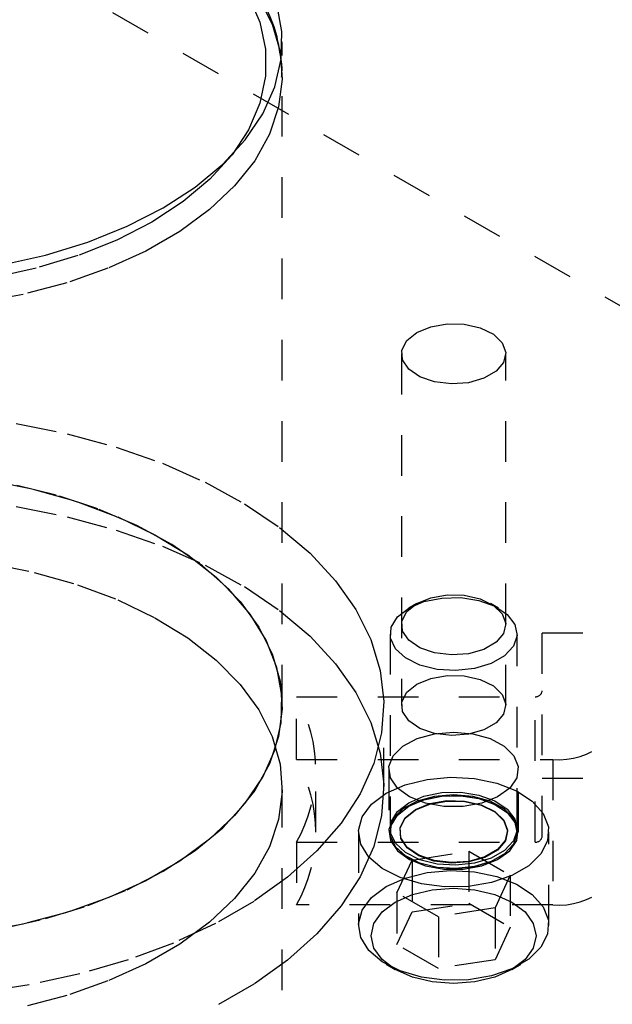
# Model space of a CAD drawing. Header units: inches. Extents: x 1907 to 2452, y -210 to -54.
# Tile 524 of 656: x 2008.04 to 2009.5, y -190.35 to -187.92. Entities that reach past the tile are written whole.
import ezdxf

# ---------------------------------------------------------------- set-up
doc = ezdxf.new("R2010")
doc.units = ezdxf.units.IN
doc.header["$LTSCALE"] = 0.5
doc.header["$MEASUREMENT"] = 0
doc.linetypes.add('HIDDEN', pattern=[0.225, 0.15, -0.075])
doc.layers.add('SID-M-H', color=4, linetype='HIDDEN')
doc.layers.add('SID-M-S', color=105, linetype='Continuous')

msp = doc.modelspace()

# ---------------------------------------------------------------- linework, layer by layer
at = {"layer": 'SID-M-H'}
for p, q in [((2015.11487, -191.85749), (1991.78034, -178.38675)), ((2008.63272, -187.86949), (2008.66564, -187.9352)), ((2008.66564, -187.9352), (2008.68487, -188.00269)), ((2008.69024, -189.61237), (2008.69024, -187.97928)), ((2008.68487, -188.00269), (2008.69014, -188.07102)), ((2008.69014, -188.07102), (2008.68136, -188.13923)), ((2008.68136, -188.13923), (2008.65868, -188.20636)), ((2008.65868, -188.20636), (2008.6224, -188.27148)), ((2008.56624, -188.25792), (2008.51233, -188.31721)), ((2008.56708, -188.25684), (2008.56624, -188.25792)), ((2008.6224, -188.27148), (2008.57304, -188.33365)), ((2008.51233, -188.31721), (2008.44644, -188.37233)), ((2008.57304, -188.33365), (2008.51128, -188.39203)), ((2008.44644, -188.37233), (2008.36951, -188.42245)), ((2008.51128, -188.39203), (2008.438, -188.44577)), ((2008.36951, -188.42245), (2008.28268, -188.46686)), ((2008.438, -188.44577), (2008.35422, -188.49413)), ((2008.28268, -188.46686), (2008.18722, -188.5049)), ((2008.18722, -188.5049), (2008.0845, -188.53602)), ((2008.35422, -188.49413), (2008.26112, -188.53644)), ((2008.0845, -188.53602), (2007.97604, -188.55977)), ((2008.26112, -188.53644), (2008.16001, -188.57209)), ((2008.16001, -188.57209), (2008.0523, -188.60059)), ((2008.0523, -188.60059), (2007.93951, -188.62153)), ((2009.05569, -188.68019), (2009.09623, -188.67322)), ((2009.09623, -188.67322), (2009.1385, -188.67423)), ((2009.1385, -188.67423), (2009.1779, -188.68311)), ((2008.99668, -188.71425), (2009.02126, -188.69438)), ((2009.02126, -188.69438), (2009.05569, -188.68019)), ((2009.1779, -188.68311), (2009.21018, -188.69889)), ((2009.21018, -188.69889), (2009.23183, -188.71987)), ((2008.98461, -188.73766), (2008.99668, -188.71425)), ((2009.23183, -188.71987), (2009.24052, -188.74377)), ((2008.98362, -188.74683), (2008.98362, -189.61237)), ((2008.98636, -188.76206), (2008.98461, -188.73766)), ((2009.24052, -188.74377), (2009.23528, -188.768)), ((2009.24062, -189.61237), (2009.24062, -188.74683)), ((2009.00174, -188.78481), (2008.98636, -188.76206)), ((2009.23528, -188.768), (2009.2167, -188.78994)), ((2009.02908, -188.80344), (2009.00174, -188.78481)), ((2009.2167, -188.78994), (2009.18679, -188.80721)), ((2009.06541, -188.81594), (2009.02908, -188.80344)), ((2009.10681, -188.82095), (2009.06541, -188.81594)), ((2009.14879, -188.81793), (2009.10681, -188.82095)), ((2009.18679, -188.80721), (2009.14879, -188.81793)), ((2008.03515, -188.91877), (2008.1609, -188.94386)), ((2008.1609, -188.94386), (2008.28132, -188.97653)), ((2008.28132, -188.97653), (2008.39505, -189.0164)), ((2008.39505, -189.0164), (2008.50079, -189.06303)), ((2007.9681, -189.05781), (2008.07976, -189.08067)), ((2008.50079, -189.06303), (2008.59734, -189.11588)), ((2008.13364, -189.09493), (2008.02452, -189.06829)), ((2008.07976, -189.08067), (2008.18596, -189.111)), ((2008.23654, -189.12883), (2008.13364, -189.09493)), ((2008.18596, -189.111), (2008.2852, -189.14837)), ((2008.03515, -189.1229), (2008.1609, -189.148)), ((2008.33177, -189.16953), (2008.23654, -189.12883)), ((2008.59734, -189.11588), (2008.68362, -189.17435)), ((2008.1609, -189.148), (2008.28132, -189.18067)), ((2008.2852, -189.14837), (2008.37609, -189.19224)), ((2008.28132, -189.18067), (2008.39505, -189.22054)), ((2008.418, -189.21644), (2008.33177, -189.16953)), ((2008.68362, -189.17435), (2008.75864, -189.23779)), ((2008.37609, -189.19224), (2008.45735, -189.24202)), ((2008.39505, -189.22054), (2008.50079, -189.26716)), ((2008.494, -189.26891), (2008.418, -189.21644)), ((2008.45735, -189.24202), (2008.52784, -189.297)), ((2008.75864, -189.23779), (2008.82156, -189.30547)), ((2007.9681, -189.26194), (2008.07976, -189.28481)), ((2008.55873, -189.3262), (2008.494, -189.26891)), ((2008.50079, -189.26716), (2008.59734, -189.32001)), ((2008.07976, -189.28481), (2008.18596, -189.31514)), ((2008.52784, -189.297), (2008.58657, -189.3564)), ((2008.82156, -189.30547), (2008.87166, -189.37663)), ((2008.18596, -189.31514), (2008.2852, -189.3525)), ((2008.61126, -189.3875), (2008.55873, -189.3262)), ((2008.59734, -189.32001), (2008.68362, -189.37848)), ((2008.2852, -189.3525), (2008.37609, -189.39638)), ((2009.02126, -189.36149), (2009.05569, -189.3473)), ((2009.03911, -189.35686), (2009.08308, -189.34798)), ((2009.05569, -189.3473), (2009.09623, -189.34033)), ((2009.08308, -189.34798), (2009.12962, -189.34697)), ((2009.09623, -189.34033), (2009.1385, -189.34134)), ((2009.12962, -189.34697), (2009.17461, -189.35393)), ((2009.1385, -189.34134), (2009.1779, -189.35022)), ((2009.17461, -189.35393), (2009.21404, -189.36824)), ((2009.1779, -189.35022), (2009.21018, -189.366)), ((2008.58657, -189.3564), (2008.63272, -189.41939)), ((2008.68362, -189.37848), (2008.75864, -189.44192)), ((2008.87166, -189.37663), (2008.90837, -189.45046)), ((2008.97398, -189.39446), (2009.00164, -189.37282)), ((2008.99668, -189.38137), (2009.02126, -189.36149)), ((2009.02125, -189.3615), (2009.00162, -189.37283)), ((2009.00164, -189.37282), (2009.03911, -189.35686)), ((2009.22263, -189.37283), (2009.203, -189.3615)), ((2009.21018, -189.366), (2009.23183, -189.38698)), ((2009.21404, -189.36824), (2009.24443, -189.38862)), ((2008.37609, -189.39638), (2008.45735, -189.44616)), ((2008.65087, -189.45197), (2008.61126, -189.3875)), ((2008.9586, -189.41984), (2008.97398, -189.39446)), ((2008.98461, -189.40477), (2008.99668, -189.38137)), ((2009.23183, -189.38698), (2009.24052, -189.41088)), ((2009.24443, -189.38862), (2009.26305, -189.41326)), ((2008.63272, -189.41939), (2008.66564, -189.4851)), ((2008.95686, -189.44671), (2008.9586, -189.41984)), ((2008.98636, -189.42917), (2008.98461, -189.40477)), ((2009.24052, -189.41088), (2009.23528, -189.43511)), ((2009.26305, -189.41326), (2009.26827, -189.43998)), ((2008.45735, -189.44616), (2008.52784, -189.50113)), ((2008.75864, -189.44192), (2008.82156, -189.5096)), ((2008.90837, -189.45046), (2008.93128, -189.52612)), ((2008.95587, -189.43661), (2008.95587, -189.91572)), ((2008.96891, -189.47268), (2008.95686, -189.44671)), ((2009.00174, -189.45192), (2008.98636, -189.42917)), ((2009.23528, -189.43511), (2009.2167, -189.45705)), ((2009.26827, -189.43998), (2009.25961, -189.4664)), ((2009.26837, -189.91572), (2009.26837, -189.43661)), ((2009.33012, -189.93463), (2009.33012, -189.43341)), ((2009.33012, -189.43341), (2009.54512, -189.43341)), ((2008.67699, -189.51868), (2008.65087, -189.45197)), ((2008.99369, -189.49544), (2008.96891, -189.47268)), ((2009.02908, -189.47055), (2009.00174, -189.45192)), ((2009.06541, -189.48305), (2009.02908, -189.47055)), ((2009.18679, -189.47432), (2009.14879, -189.48504)), ((2009.2167, -189.45705), (2009.18679, -189.47432)), ((2009.25961, -189.4664), (2009.23784, -189.49017)), ((2008.66564, -189.4851), (2008.68487, -189.55259)), ((2009.02899, -189.51298), (2008.99369, -189.49544)), ((2009.10681, -189.48806), (2009.06541, -189.48305)), ((2009.14879, -189.48504), (2009.10681, -189.48806)), ((2009.23784, -189.49017), (2009.20491, -189.50918)), ((2008.52784, -189.50113), (2008.58657, -189.56053)), ((2008.68926, -189.58671), (2008.67699, -189.51868)), ((2008.82156, -189.5096), (2008.87166, -189.58076)), ((2009.07168, -189.52373), (2009.02899, -189.51298)), ((2009.11797, -189.52674), (2009.07168, -189.52373)), ((2009.16373, -189.52175), (2009.11797, -189.52674)), ((2009.20491, -189.50918), (2009.16373, -189.52175)), ((2008.93128, -189.52612), (2008.94013, -189.60276)), ((2009.02126, -189.55991), (2009.05569, -189.54572)), ((2009.05569, -189.54572), (2009.09623, -189.53875)), ((2009.09623, -189.53875), (2009.1385, -189.53976)), ((2009.1385, -189.53976), (2009.1779, -189.54864)), ((2008.58657, -189.56053), (2008.63272, -189.62353)), ((2008.68487, -189.55259), (2008.69014, -189.62092)), ((2008.99668, -189.57979), (2009.02126, -189.55991)), ((2009.1779, -189.54864), (2009.21018, -189.56442)), ((2009.21018, -189.56442), (2009.23183, -189.5854)), ((2008.6875, -189.6551), (2008.68926, -189.58671)), ((2008.72542, -189.591), (2009.31262, -189.591)), ((2008.72542, -189.74533), (2008.72542, -189.591)), ((2008.87166, -189.58076), (2008.90837, -189.65459)), ((2008.98461, -189.60319), (2008.99668, -189.57979)), ((2009.23183, -189.5854), (2009.24052, -189.6093)), ((2009.31262, -189.94892), (2009.31262, -189.591)), ((2008.94013, -189.60276), (2008.93482, -189.67951)), ((2008.94024, -189.8165), (2008.94024, -189.61237)), ((2008.98636, -189.62759), (2008.98461, -189.60319)), ((2009.24052, -189.6093), (2009.23528, -189.63353)), ((2008.63272, -189.62353), (2008.66564, -189.68923)), ((2008.69014, -189.62092), (2008.68136, -189.68913)), ((2009.00174, -189.65034), (2008.98636, -189.62759)), ((2009.23528, -189.63353), (2009.2167, -189.65547)), ((2008.67175, -189.72289), (2008.6875, -189.6551)), ((2008.90837, -189.65459), (2008.93128, -189.73025)), ((2009.02908, -189.66897), (2009.00174, -189.65034)), ((2009.06541, -189.68147), (2009.02908, -189.66897)), ((2009.2167, -189.65547), (2009.18679, -189.67274)), ((2008.68136, -189.68913), (2008.65868, -189.75626)), ((2008.66564, -189.68923), (2008.68487, -189.75673)), ((2008.93482, -189.67951), (2008.91541, -189.7555)), ((2009.02228, -189.69388), (2009.06511, -189.68197)), ((2009.06511, -189.68197), (2009.11212, -189.67788)), ((2009.10681, -189.68648), (2009.06541, -189.68147)), ((2009.14879, -189.68346), (2009.10681, -189.68648)), ((2009.11212, -189.67788), (2009.15914, -189.68197)), ((2009.18679, -189.67274), (2009.14879, -189.68346)), ((2009.15914, -189.68197), (2009.20197, -189.69388)), ((2008.96365, -189.73632), (2008.98742, -189.71255)), ((2008.98742, -189.71255), (2009.02228, -189.69388)), ((2009.20197, -189.69388), (2009.23683, -189.71255)), ((2009.23683, -189.71255), (2009.2606, -189.73632)), ((2008.64221, -189.78913), (2008.67175, -189.72289)), ((2008.93128, -189.73025), (2008.94013, -189.8069)), ((2008.95307, -189.76308), (2008.96365, -189.73632)), ((2009.2606, -189.73632), (2009.27118, -189.76308)), ((2008.65868, -189.75626), (2008.6224, -189.82138)), ((2008.68487, -189.75673), (2008.69014, -189.82506)), ((2008.72542, -189.74533), (2009.35612, -189.74533)), ((2008.91541, -189.7555), (2008.88211, -189.82987)), ((2008.95662, -189.79045), (2008.95307, -189.76308)), ((2009.27118, -189.76308), (2009.26763, -189.79045)), ((2009.35612, -189.74533), (2009.35612, -190.10324)), ((2008.59932, -189.85289), (2008.64221, -189.78913)), ((2008.77312, -189.92428), (2008.77312, -189.76996)), ((2008.95262, -189.76996), (2008.95262, -189.92428)), ((2008.97399, -189.816), (2008.95662, -189.79045)), ((2009.04674, -189.79436), (2009.10476, -189.78905)), ((2009.10476, -189.78905), (2009.16325, -189.79224)), ((2009.26763, -189.79045), (2009.25026, -189.816)), ((2009.27162, -189.92428), (2009.27162, -189.76996)), ((2008.94013, -189.8069), (2008.93482, -189.88365)), ((2008.9464, -189.82861), (2008.99282, -189.80782)), ((2008.99282, -189.80782), (2009.04674, -189.79436)), ((2009.16325, -189.79224), (2009.21853, -189.80373)), ((2009.21853, -189.80373), (2009.26712, -189.82279)), ((2009.33012, -189.79133), (2009.54512, -189.79133)), ((2008.6224, -189.82138), (2008.57304, -189.88355)), ((2008.69014, -189.82506), (2008.68136, -189.89327)), ((2008.69024, -194.71293), (2008.69024, -189.8165)), ((2008.88211, -189.82987), (2008.83531, -189.90177)), ((2008.91039, -189.85541), (2008.9464, -189.82861)), ((2009.00364, -189.83746), (2008.97399, -189.816)), ((2009.00164, -189.85193), (2009.03911, -189.83597)), ((2009.04292, -189.85292), (2009.00364, -189.83746)), ((2009.06511, -189.8363), (2009.02228, -189.84821)), ((2009.03911, -189.83597), (2009.08308, -189.82709)), ((2009.03911, -189.84421), (2009.08308, -189.83533)), ((2009.03911, -189.84454), (2009.08308, -189.83566)), ((2009.11212, -189.83221), (2009.06511, -189.8363)), ((2009.08308, -189.82709), (2009.12962, -189.82608)), ((2009.08308, -189.83533), (2009.12962, -189.83433)), ((2009.08308, -189.83566), (2009.12962, -189.83465)), ((2009.15914, -189.8363), (2009.11212, -189.83221)), ((2009.12962, -189.82608), (2009.17461, -189.83304)), ((2009.12962, -189.83433), (2009.17461, -189.84129)), ((2009.12962, -189.83465), (2009.17461, -189.84161)), ((2009.20197, -189.84821), (2009.15914, -189.8363)), ((2009.17461, -189.83304), (2009.21404, -189.84735)), ((2009.22061, -189.83746), (2009.18133, -189.85292)), ((2009.25026, -189.816), (2009.22061, -189.83746)), ((2009.26712, -189.82279), (2009.30597, -189.84823)), ((2008.54366, -189.91327), (2008.59932, -189.85289)), ((2008.88706, -189.88654), (2008.91039, -189.85541)), ((2008.97398, -189.87357), (2009.00164, -189.85193)), ((2008.97398, -189.88182), (2009.00164, -189.86018)), ((2008.97398, -189.88214), (2009.00164, -189.8605)), ((2009.02228, -189.84821), (2008.98742, -189.86688)), ((2009.00164, -189.86018), (2009.03911, -189.84421)), ((2009.00164, -189.8605), (2009.03911, -189.84454)), ((2009.0181, -189.86969), (2009.05373, -189.855)), ((2009.01829, -189.86855), (2009.05385, -189.8539)), ((2009.08835, -189.86101), (2009.04292, -189.85292)), ((2009.05373, -189.855), (2009.09568, -189.84779)), ((2009.05385, -189.8539), (2009.09571, -189.8467)), ((2009.1359, -189.86101), (2009.08835, -189.86101)), ((2009.09568, -189.84779), (2009.13941, -189.84884)), ((2009.09571, -189.8467), (2009.13936, -189.84774)), ((2009.18133, -189.85292), (2009.1359, -189.86101)), ((2009.13936, -189.84774), (2009.18005, -189.85691)), ((2009.13941, -189.84884), (2009.18019, -189.85802)), ((2009.17461, -189.84129), (2009.21404, -189.85559)), ((2009.17461, -189.84161), (2009.21404, -189.85591)), ((2009.18005, -189.85691), (2009.21338, -189.87321)), ((2009.18019, -189.85802), (2009.21359, -189.87435)), ((2009.23683, -189.86688), (2009.20197, -189.84821)), ((2009.21404, -189.84735), (2009.24443, -189.86773)), ((2009.21404, -189.85559), (2009.24443, -189.87597)), ((2009.21404, -189.85591), (2009.24443, -189.87629)), ((2009.30597, -189.84823), (2009.33264, -189.87845)), ((2008.57304, -189.88355), (2008.51128, -189.94193)), ((2008.87787, -189.92003), (2008.88706, -189.88654)), ((2008.93482, -189.88365), (2008.91541, -189.95963)), ((2008.9586, -189.89895), (2008.97398, -189.87357)), ((2008.9586, -189.90719), (2008.97398, -189.88182)), ((2008.9586, -189.90752), (2008.97398, -189.88214)), ((2008.98742, -189.86688), (2008.96365, -189.89065)), ((2008.99267, -189.89025), (2009.0181, -189.86969)), ((2008.99291, -189.88907), (2009.01829, -189.86855)), ((2009.21338, -189.87321), (2009.23574, -189.89487)), ((2009.21359, -189.87435), (2009.23599, -189.89606)), ((2009.2606, -189.89065), (2009.23683, -189.86688)), ((2009.24443, -189.86773), (2009.26305, -189.89237)), ((2009.24443, -189.87597), (2009.26305, -189.90062)), ((2009.24443, -189.87629), (2009.26305, -189.90094)), ((2009.33264, -189.87845), (2009.34546, -189.91155)), ((2008.68136, -189.89327), (2008.65868, -189.9604)), ((2008.83531, -189.90177), (2008.77554, -189.97039)), ((2008.96365, -189.89065), (2008.95307, -189.9174)), ((2008.95686, -189.92582), (2008.9586, -189.89895)), ((2008.95686, -189.93406), (2008.9586, -189.90719)), ((2008.95686, -189.93438), (2008.9586, -189.90752)), ((2008.98018, -189.91447), (2008.99267, -189.89025)), ((2008.98045, -189.91324), (2008.99291, -189.88907)), ((2009.23574, -189.89487), (2009.24471, -189.91955)), ((2009.23599, -189.89606), (2009.24498, -189.92079)), ((2009.27118, -189.9174), (2009.2606, -189.89065)), ((2009.26305, -189.89237), (2009.26827, -189.91909)), ((2009.26305, -189.90062), (2009.26827, -189.92734)), ((2009.26305, -189.90094), (2009.26827, -189.92766)), ((2009.34546, -189.91155), (2009.34361, -189.94545)), ((2008.47602, -189.96943), (2008.54366, -189.91327)), ((2008.87775, -189.92428), (2008.87775, -190.15394)), ((2008.88339, -189.9538), (2008.87787, -189.92003)), ((2008.95307, -189.9174), (2008.95662, -189.94477)), ((2008.95587, -189.92396), (2008.95587, -189.92428)), ((2008.96891, -189.95179), (2008.95686, -189.92582)), ((2008.96891, -189.96003), (2008.95686, -189.93406)), ((2008.96891, -189.96036), (2008.95686, -189.93438)), ((2008.98199, -189.93972), (2008.98018, -189.91447)), ((2008.98225, -189.93844), (2008.98045, -189.91324)), ((2009.24471, -189.91955), (2009.2393, -189.94457)), ((2009.24498, -189.92079), (2009.23956, -189.94587)), ((2009.26827, -189.91909), (2009.25961, -189.94551)), ((2009.26827, -189.92734), (2009.25961, -189.95375)), ((2009.26827, -189.92766), (2009.25961, -189.95408)), ((2009.26763, -189.94477), (2009.27118, -189.9174)), ((2009.26837, -189.92428), (2009.26837, -189.92396)), ((2009.3465, -190.15394), (2009.3465, -189.92428)), ((2008.51128, -189.94193), (2008.438, -189.99567)), ((2008.72542, -189.94892), (2008.72542, -190.10324)), ((2008.72542, -189.94892), (2009.31262, -189.94892)), ((2008.91541, -189.95963), (2008.88211, -190.034)), ((2008.9033, -189.98571), (2008.88339, -189.9538)), ((2008.95662, -189.94477), (2008.97399, -189.97032)), ((2008.99369, -189.97455), (2008.96891, -189.95179)), ((2008.99369, -189.9828), (2008.96891, -189.96003)), ((2008.9979, -189.96326), (2008.98199, -189.93972)), ((2008.99813, -189.96193), (2008.98225, -189.93844)), ((2009.2393, -189.94457), (2009.22012, -189.96723)), ((2009.23956, -189.94587), (2009.22034, -189.96857)), ((2009.25961, -189.94551), (2009.23784, -189.96928)), ((2009.25961, -189.95375), (2009.23784, -189.97753)), ((2009.25961, -189.95408), (2009.23784, -189.97785)), ((2009.25026, -189.97032), (2009.26763, -189.94477)), ((2009.34361, -189.94545), (2009.32722, -189.97802)), ((2008.39735, -190.02057), (2008.47602, -189.96943)), ((2008.65868, -189.9604), (2008.6224, -190.02551)), ((2008.77554, -189.97039), (2008.70347, -190.03496)), ((2008.99369, -189.98312), (2008.96891, -189.96036)), ((2008.97399, -189.97032), (2009.00364, -189.99178)), ((2009.02899, -189.99209), (2008.99369, -189.97455)), ((2009.02899, -190.00034), (2008.99369, -189.9828)), ((2009.02899, -190.00066), (2008.99369, -189.98312)), ((2009.02619, -189.98254), (2008.9979, -189.96326)), ((2009.02636, -189.98117), (2008.99813, -189.96193)), ((2009.01006, -189.99295), (2009.14948, -189.97138)), ((2009.06379, -189.99547), (2009.02619, -189.98254)), ((2009.06389, -189.99408), (2009.02636, -189.98117)), ((2009.14948, -189.97138), (2009.14948, -190.09897)), ((2009.14948, -189.97138), (2009.25154, -190.0303)), ((2009.22012, -189.96723), (2009.18923, -189.98506)), ((2009.22034, -189.96857), (2009.18939, -189.98643)), ((2009.23784, -189.96928), (2009.20491, -189.98829)), ((2009.23784, -189.97753), (2009.20491, -189.99654)), ((2009.23784, -189.97785), (2009.20491, -189.99686)), ((2009.22061, -189.99178), (2009.25026, -189.97032)), ((2009.32722, -189.97802), (2009.29732, -190.00721)), ((2008.438, -189.99567), (2008.35422, -190.04404)), ((2008.93632, -190.01376), (2008.9033, -189.98571)), ((2008.97271, -190.07344), (2009.01006, -189.99295)), ((2009.00364, -189.99178), (2009.04292, -190.00724)), ((2009.01006, -189.99295), (2009.01006, -190.12053)), ((2009.07168, -190.00284), (2009.02899, -189.99209)), ((2009.07168, -190.01109), (2009.02899, -190.00034)), ((2009.07168, -190.01141), (2009.02899, -190.00066)), ((2009.04292, -190.00724), (2009.08835, -190.01533)), ((2009.10663, -190.00066), (2009.06379, -189.99547)), ((2009.10664, -189.99925), (2009.06389, -189.99408)), ((2009.11797, -190.00585), (2009.07168, -190.00284)), ((2009.15006, -189.99753), (2009.10663, -190.00066)), ((2009.14999, -189.99614), (2009.10664, -189.99925)), ((2009.16373, -190.00086), (2009.11797, -190.00585)), ((2009.1359, -190.01533), (2009.18133, -190.00724)), ((2009.18923, -189.98506), (2009.14999, -189.99614)), ((2009.18939, -189.98643), (2009.15006, -189.99753)), ((2009.20491, -189.98829), (2009.16373, -190.00086)), ((2009.20491, -189.99654), (2009.16373, -190.0091)), ((2009.20491, -189.99686), (2009.16373, -190.00942)), ((2009.18133, -190.00724), (2009.22061, -189.99178)), ((2009.29732, -190.00721), (2009.25578, -190.03119)), ((2008.30876, -190.06598), (2008.39735, -190.02057)), ((2008.6224, -190.02551), (2008.57304, -190.08769)), ((2008.98039, -190.03619), (2008.93632, -190.01376)), ((2008.99282, -190.03748), (2009.04674, -190.02401)), ((2009.04674, -190.02401), (2009.10476, -190.0187)), ((2009.11797, -190.0141), (2009.07168, -190.01109)), ((2009.11797, -190.01442), (2009.07168, -190.01141)), ((2009.08835, -190.01533), (2009.1359, -190.01533)), ((2009.10476, -190.0187), (2009.16325, -190.02189)), ((2009.16373, -190.0091), (2009.11797, -190.0141)), ((2009.16373, -190.00942), (2009.11797, -190.01442)), ((2009.16325, -190.02189), (2009.21853, -190.03338)), ((2009.25578, -190.03119), (2009.20521, -190.04846)), ((2009.25154, -190.0303), (2009.21419, -190.11079)), ((2009.25154, -190.0303), (2009.25154, -190.15789)), ((2008.35422, -190.04404), (2008.26112, -190.08634)), ((2008.70347, -190.03496), (2008.61992, -190.09474)), ((2008.88211, -190.034), (2008.83531, -190.10591)), ((2008.9464, -190.05826), (2008.99282, -190.03748)), ((2009.03273, -190.05159), (2008.98039, -190.03619)), ((2009.09007, -190.05899), (2009.03273, -190.05159)), ((2009.20521, -190.04846), (2009.14879, -190.05792)), ((2009.21853, -190.03338), (2009.26712, -190.05245)), ((2009.26712, -190.05245), (2009.30597, -190.07789)), ((2008.21148, -190.10503), (2008.30876, -190.06598)), ((2008.91039, -190.08506), (2008.9464, -190.05826)), ((2008.96849, -190.09654), (2009.01056, -190.0779)), ((2009.07477, -190.13235), (2008.97271, -190.07344)), ((2008.97271, -190.07344), (2008.97271, -190.20102)), ((2009.01056, -190.0779), (2009.05955, -190.06619)), ((2009.05955, -190.06619), (2009.11212, -190.06219)), ((2009.14879, -190.05792), (2009.09007, -190.05899)), ((2009.11212, -190.06219), (2009.1647, -190.06619)), ((2009.1647, -190.06619), (2009.21369, -190.0779)), ((2009.21369, -190.0779), (2009.25576, -190.09654)), ((2009.30597, -190.07789), (2009.33264, -190.1081)), ((2008.10689, -190.13716), (2008.21148, -190.10503)), ((2008.26112, -190.08634), (2008.16001, -190.12199)), ((2008.57304, -190.08769), (2008.51128, -190.14606)), ((2008.61992, -190.09474), (2008.52583, -190.14905)), ((2009.35612, -190.10324), (2008.72542, -190.10324)), ((2008.88706, -190.11619), (2008.91039, -190.08506)), ((2008.93621, -190.12082), (2008.96849, -190.09654)), ((2009.01006, -190.12053), (2009.14948, -190.09897)), ((2009.14948, -190.09897), (2009.25154, -190.15789)), ((2009.25576, -190.09654), (2009.28804, -190.12082)), ((2008.16001, -190.12199), (2008.0523, -190.15049)), ((2008.83531, -190.10591), (2008.77554, -190.17453)), ((2008.87787, -190.14969), (2008.88706, -190.11619)), ((2008.91592, -190.1491), (2008.93621, -190.12082)), ((2008.97271, -190.20102), (2009.01006, -190.12053)), ((2009.21419, -190.11079), (2009.07477, -190.13235)), ((2009.21419, -190.11079), (2009.21419, -190.23837)), ((2009.28804, -190.12082), (2009.30833, -190.1491)), ((2009.33264, -190.1081), (2009.34546, -190.1412)), ((2008.0523, -190.15049), (2007.93951, -190.17143)), ((2007.99644, -190.16193), (2008.10689, -190.13716)), ((2008.52583, -190.14905), (2008.42228, -190.19729)), ((2008.51128, -190.14606), (2008.438, -190.19981)), ((2008.88339, -190.18345), (2008.87787, -190.14969)), ((2008.909, -190.17945), (2008.91592, -190.1491)), ((2009.07477, -190.13235), (2009.07477, -190.25994)), ((2009.30833, -190.1491), (2009.31525, -190.17945)), ((2009.34546, -190.1412), (2009.34361, -190.1751)), ((2008.77554, -190.17453), (2008.70347, -190.2391)), ((2009.25154, -190.15789), (2009.21419, -190.23837)), ((2009.34361, -190.1751), (2009.32722, -190.20767)), ((2008.42228, -190.19729), (2008.31044, -190.23889)), ((2008.438, -190.19981), (2008.35422, -190.24817)), ((2008.9033, -190.21536), (2008.88339, -190.18345)), ((2008.91592, -190.2098), (2008.909, -190.17945)), ((2009.07477, -190.25994), (2008.97271, -190.20102)), ((2009.31525, -190.17945), (2009.30833, -190.2098)), ((2008.93632, -190.24341), (2008.9033, -190.21536)), ((2008.93621, -190.23808), (2008.91592, -190.2098)), ((2009.30833, -190.2098), (2009.28804, -190.23808)), ((2009.32722, -190.20767), (2009.29732, -190.23686)), ((2008.31044, -190.23889), (2008.19156, -190.2734)), ((2008.35422, -190.24817), (2008.26112, -190.29048)), ((2008.70347, -190.2391), (2008.61992, -190.29888)), ((2008.96849, -190.26237), (2008.93621, -190.23808)), ((2008.98039, -190.26584), (2008.93632, -190.24341)), ((2008.94637, -190.24959), (2008.96847, -190.26236)), ((2009.21419, -190.23837), (2009.07477, -190.25994)), ((2009.28804, -190.23808), (2009.25576, -190.26237)), ((2009.29732, -190.23686), (2009.25578, -190.26085)), ((2009.25578, -190.26236), (2009.27788, -190.24959)), ((2008.19156, -190.2734), (2008.06701, -190.30042)), ((2009.01056, -190.28101), (2008.96849, -190.26237)), ((2009.03273, -190.28124), (2008.98039, -190.26584)), ((2009.25578, -190.26085), (2009.20521, -190.27811)), ((2009.25576, -190.26237), (2009.21369, -190.28101)), ((2008.26112, -190.29048), (2008.16001, -190.32613)), ((2008.61992, -190.29888), (2008.52583, -190.35319)), ((2009.05955, -190.29272), (2009.01056, -190.28101)), ((2009.09007, -190.28864), (2009.03273, -190.28124)), ((2009.11212, -190.29672), (2009.05955, -190.29272)), ((2009.14879, -190.28757), (2009.09007, -190.28864)), ((2009.1647, -190.29272), (2009.11212, -190.29672)), ((2009.20521, -190.27811), (2009.14879, -190.28757)), ((2009.21369, -190.28101), (2009.1647, -190.29272)), ((2008.06701, -190.30042), (2007.93819, -190.31964)), ((2008.16001, -190.32613), (2008.0523, -190.35462))]:
    msp.add_line(p, q, dxfattribs=at)
for centre, radius, start, end in [((2008.41096, -189.76996), 0.36181, 330.35534, 29.64466), ((2009.31408, -189.57492), 0.01614, 264.81742, 353.64866), ((2009.37187, -189.57171), 0.17432, 264.81742, 353.64866), ((2008.41096, -189.92428), 0.36181, 330.35534, 29.64466), ((2009.31408, -189.93284), 0.01614, 264.81742, 353.64866), ((2009.37187, -189.92963), 0.17432, 264.81742, 353.64866)]:
    msp.add_arc(centre, radius, start, end, dxfattribs=at)
msp.add_open_spline([(2008.68866, -188.06587), (2008.6895, -188.05481), (2008.69069, -188.03901), (2008.6875, -188.0234), (2008.68654, -188.01871)], degree=3, knots=[0, 0, 0, 0, 0.7001282, 1, 1, 1, 1], dxfattribs=at)
at = {"layer": 'SID-M-S'}
for p, q in [((2008.60738, -187.86534), (2008.63514, -187.93036)), ((2008.68926, -187.95363), (2008.67699, -187.8856)), ((2008.63514, -187.93036), (2008.64912, -187.99683)), ((2008.6875, -188.02202), (2008.68926, -187.95363)), ((2008.64912, -187.99683), (2008.64912, -188.0638)), ((2008.67175, -188.08981), (2008.6875, -188.02202)), ((2008.64912, -188.0638), (2008.63514, -188.13028)), ((2008.64221, -188.15605), (2008.67175, -188.08981)), ((2008.63514, -188.13028), (2008.60738, -188.1953)), ((2008.59932, -188.21981), (2008.64221, -188.15605)), ((2008.60738, -188.1953), (2008.56708, -188.25684)), ((2008.54366, -188.28019), (2008.59932, -188.21981)), ((2008.47602, -188.33634), (2008.54366, -188.28019)), ((2008.39735, -188.38749), (2008.47602, -188.33634)), ((2008.30876, -188.4329), (2008.39735, -188.38749)), ((2008.21148, -188.47195), (2008.30876, -188.4329)), ((2008.10689, -188.50408), (2008.21148, -188.47195)), ((2007.99644, -188.52884), (2008.10689, -188.50408))]:
    msp.add_line(p, q, dxfattribs=at)
msp.add_open_spline([(2008.68654, -188.01871), (2008.68407, -188.00123), (2008.67847, -187.96152), (2008.65517, -187.90112), (2008.61968, -187.83824), (2008.57225, -187.77817), (2008.5138, -187.72158), (2008.44489, -187.66923), (2008.36646, -187.62183), (2008.27958, -187.58), (2008.1854, -187.54423), (2008.08514, -187.51495), (2007.98005, -187.49246), (2007.87143, -187.47701), (2007.76061, -187.46877), (2007.64893, -187.46782), (2007.53777, -187.47417), (2007.42847, -187.48775), (2007.32236, -187.50841), (2007.22074, -187.53595), (2007.12485, -187.57005), (2007.04904, -187.60441), (2006.99162, -187.63554), (2006.9374, -187.66876), (2006.87745, -187.71252), (2006.81648, -187.76919), (2006.76645, -187.82993), (2006.72861, -187.89393), (2006.70298, -187.95766), (2006.69641, -188.00038), (2006.69334, -188.02037)], degree=3, knots=[0, 0, 0, 0, 0.0285086, 0.0647359, 0.10124, 0.1381275, 0.1753658, 0.2128449, 0.2504485, 0.2880888, 0.3257115, 0.3633023, 0.4008601, 0.4383906, 0.4759025, 0.5134062, 0.5509124, 0.5884291, 0.625967, 0.6635374, 0.7011508, 0.7388155, 0.7597632, 0.7796573, 0.8174008, 0.8551654, 0.8928386, 0.9302929, 0.9673899, 1, 1, 1, 1], dxfattribs=at)

doc.saveas('drawing.dxf')
